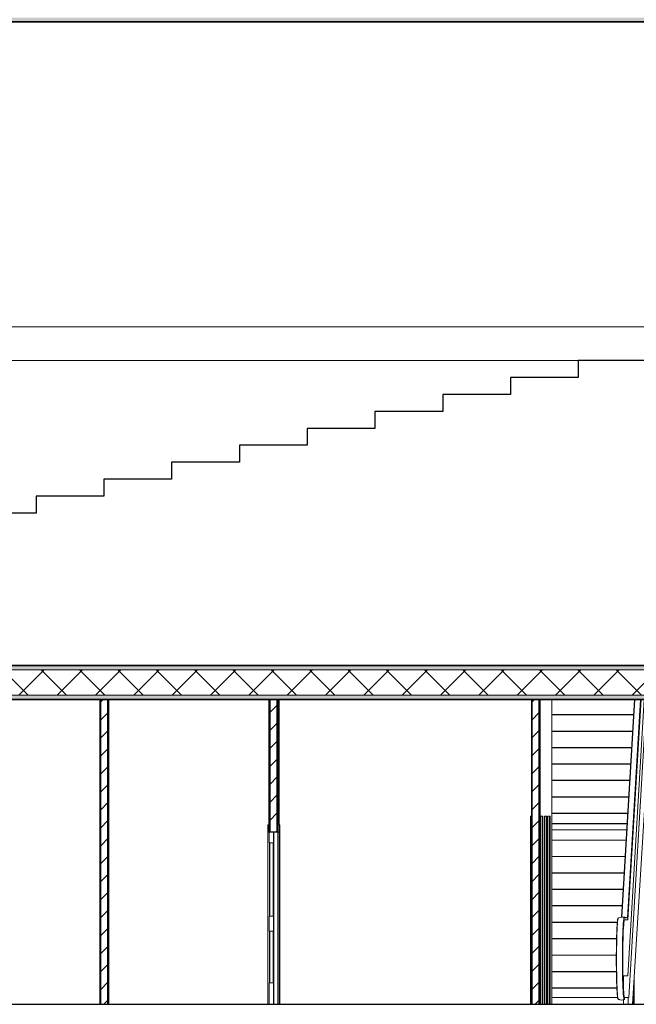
# Model space of a CAD drawing. Header units: inches. Extents: x 424 to 2043, y -237 to 445.
# Tile 638 of 656: x 843.51 to 850.79, y 216.7 to 228.32. Entities that reach past the tile are written whole.
import ezdxf

# ---------------------------------------------------------------- set-up
doc = ezdxf.new("R2010")
doc.units = ezdxf.units.IN
doc.header["$MEASUREMENT"] = 0
for name, color, linetype, lineweight in [('A-DOOR', 31, 'Continuous', 9), ('A-DOOR-FRAM', 31, 'Continuous', 9), ('A-FLOR', 192, 'Continuous', 9), ('A-FLOR-MCUT', 51, 'Continuous', 9), ('A-FLOR-PATT', 8, 'Continuous', 35), ('A-GENM', 13, 'Continuous', 9), ('A-WALL', 113, 'Continuous', 9), ('A-WALL-PATT', 111, 'Continuous', 25)]:
    doc.layers.add(name, color=color, linetype=linetype, lineweight=lineweight)
pattern_1 = [(108.435, (853.84554, 227.41621), (-0.41678894, 0.83294356), [0.158, -1.159]), (139.399, (853.795544, 227.56621), (-2.49915805, 2.08284494), [0.077, -3.763]), (136.848, (854.153544, 227.616212), (-6.247659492, 5.831057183), [0.183, -8.952]), (109.983, (854.020544, 227.741212), (-1.24974819, 3.331484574), [0.098, -4.778]), (90, (853.98654, 227.4162), (-0.416, 0.417), [0.083, -0.333]), (118.443, (853.986544, 227.500212), (2.9159587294, -5.414786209), [0.227, -11.141]), (84.289, (853.878544, 227.69921), (-0.416051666, -3.74820264), [0.084, -4.102]), (129.806, (853.886544, 227.78321), (1.66603147, -2.08199523), [0.065, -3.188])]
pattern_2 = [(0, (853.73654, 227.41621), (0, 0.15), []), (90, (853.73654, 227.41621), (-0.15, 9e-18), [])]
pattern_3 = [(45, (853.73654, 227.41621), (-0.106066, 0.106066), [])]
pattern_4 = [(45, (853.73654, 227.4162), (-0.212132, 0.212132), []), (135, (853.73654, 227.4162), (-0.212132, -0.212132), [])]

# ---------------------------------------------------------------- blocks, each defined once
blk = doc.blocks.new('Generic Models 1 - Generic Models 1-135348-Section 1')
at = {"layer": 'A-GENM', "lineweight": 25}
blk.add_line((-144.431, 1.6), (-119.668, 1.6), dxfattribs=at)
blk = doc.blocks.new('Escalator - Escalator-V14-Section 1')
at = {"layer": 'A-GENM'}
for p, q in [((-126.119, 5.2), (-126.272, 2.628)), ((-126.269, 2.628), (-126.116, 5.2)), ((-126.2, 2.62), (-126.047, 5.2)), ((-126.004, 5.2), (-126.199, 1.936)), ((-126.196, 2.596), (-126.041, 5.2)), ((-126.188, 1.682), (-125.978, 5.2)), ((-126.188, 1.682), (-125.978, 5.2)), ((-125.978, 5.2), (-126.188, 1.682)), ((-125.908, 4.533), (-125.908, 5.2)), ((-126.129, 5.021), (-127.096, 5.021)), ((-127.096, 5.019), (-126.129, 5.019)), ((-126.129, 5.018), (-127.096, 5.018)), ((-127.096, 5.018), (-126.129, 5.018)), ((-126.141, 4.827), (-127.096, 4.827)), ((-127.096, 4.825), (-126.141, 4.825)), ((-126.141, 4.823), (-127.096, 4.823)), ((-127.096, 4.823), (-126.141, 4.823)), ((-126.152, 4.633), (-127.096, 4.633)), ((-127.096, 4.631), (-126.153, 4.631)), ((-126.153, 4.629), (-127.096, 4.629)), ((-127.096, 4.629), (-126.153, 4.629)), ((-126.164, 4.439), (-127.096, 4.439)), ((-127.096, 4.437), (-126.164, 4.437)), ((-126.164, 4.435), (-127.096, 4.435)), ((-127.096, 4.435), (-126.164, 4.435)), ((-126.144, 1.6), (-125.961, 4.533)), ((-125.961, 4.533), (-125.908, 4.533)), ((-126.176, 4.245), (-127.096, 4.245)), ((-127.096, 4.243), (-126.176, 4.243)), ((-126.176, 4.241), (-127.096, 4.241)), ((-127.096, 4.241), (-126.176, 4.241)), ((-126.187, 4.051), (-127.096, 4.051)), ((-127.096, 4.049), (-126.187, 4.049)), ((-126.187, 4.047), (-127.096, 4.047)), ((-127.096, 4.047), (-126.187, 4.047)), ((-126.199, 3.856), (-127.096, 3.856)), ((-127.096, 3.854), (-126.199, 3.854)), ((-126.199, 3.853), (-127.096, 3.853)), ((-127.096, 3.853), (-126.199, 3.853)), ((-127.096, 3.733), (-126.206, 3.733)), ((-126.206, 3.732), (-127.096, 3.732)), ((-127.096, 3.732), (-126.206, 3.732)), ((-127.096, 3.66), (-126.21, 3.66)), ((-126.21, 3.659), (-127.096, 3.659)), ((-127.096, 3.659), (-126.21, 3.659)), ((-127.096, 3.539), (-126.218, 3.539)), ((-126.218, 3.538), (-127.096, 3.538)), ((-127.096, 3.538), (-126.218, 3.538)), ((-126.229, 3.347), (-127.096, 3.347)), ((-127.096, 3.345), (-126.229, 3.345)), ((-126.229, 3.344), (-127.096, 3.344)), ((-127.096, 3.344), (-126.229, 3.344)), ((-126.24, 3.153), (-127.096, 3.153)), ((-127.096, 3.151), (-126.241, 3.151)), ((-126.241, 3.149), (-127.096, 3.149)), ((-127.096, 3.149), (-126.241, 3.149)), ((-126.252, 2.959), (-127.096, 2.959)), ((-127.096, 2.957), (-126.252, 2.957)), ((-126.252, 2.955), (-127.096, 2.955)), ((-127.096, 2.955), (-126.252, 2.955)), ((-126.264, 2.765), (-127.096, 2.765)), ((-127.096, 2.763), (-126.264, 2.763)), ((-126.264, 2.761), (-127.096, 2.761)), ((-127.096, 2.761), (-126.264, 2.761)), ((-126.321, 2.571), (-127.096, 2.571)), ((-127.096, 2.569), (-126.321, 2.569)), ((-126.322, 2.567), (-127.096, 2.567)), ((-127.096, 2.567), (-126.322, 2.567)), ((-126.275, 2.628), (-126.31, 2.62)), ((-126.235, 2.628), (-126.275, 2.628)), ((-126.242, 2.596), (-126.244, 2.596)), ((-126.241, 2.62), (-126.2, 2.62)), ((-126.237, 2.596), (-126.196, 2.596)), ((-126.331, 2.377), (-127.096, 2.377)), ((-127.096, 2.374), (-126.331, 2.374)), ((-126.331, 2.373), (-127.096, 2.373)), ((-127.096, 2.373), (-126.331, 2.373)), ((-126.334, 2.182), (-127.096, 2.182)), ((-127.096, 2.18), (-126.334, 2.18)), ((-126.334, 2.179), (-127.096, 2.179)), ((-127.096, 2.179), (-126.334, 2.179)), ((-126.332, 1.988), (-127.096, 1.988)), ((-127.096, 1.986), (-126.332, 1.986)), ((-126.332, 1.985), (-127.096, 1.985)), ((-127.096, 1.985), (-126.332, 1.985)), ((-126.199, 1.936), (-126.25, 1.936)), ((-126.25, 1.936), (-126.25, 1.787)), ((-126.327, 1.794), (-127.096, 1.794)), ((-127.096, 1.792), (-126.327, 1.792)), ((-126.327, 1.791), (-127.096, 1.791)), ((-127.096, 1.791), (-126.327, 1.791)), ((-126.25, 1.767), (-126.25, 1.763)), ((-127.096, 1.682), (-126.318, 1.682)), ((-126.275, 1.65), (-126.31, 1.659)), ((-126.25, 1.655), (-126.25, 1.6)), ((-126.244, 1.682), (-126.242, 1.682)), ((-126.244, 1.682), (-126.242, 1.682)), ((-126.242, 1.682), (-126.244, 1.682)), ((-126.244, 1.682), (-126.242, 1.682)), ((-126.237, 1.666), (-126.237, 1.682)), ((-126.237, 1.682), (-126.188, 1.682)), ((-126.194, 1.682), (-126.237, 1.682)), ((-126.237, 1.682), (-126.188, 1.682)), ((-126.194, 1.6), (-126.194, 1.682)), ((-126.188, 1.682), (-126.194, 1.682)), ((-126.194, 1.682), (-126.194, 1.6))]:
    blk.add_line(p, q, dxfattribs=at)
at = {"layer": 'A-GENM', "flags": 128}
blk.add_lwpolyline([(-126.31, 1.659), (-126.313, 1.663), (-126.315, 1.666), (-126.316, 1.669), (-126.317, 1.673), (-126.318, 1.677), (-126.319, 1.682), (-126.319, 1.688), (-126.32, 1.694), (-126.321, 1.701), (-126.322, 1.709), (-126.323, 1.717), (-126.323, 1.726), (-126.324, 1.736), (-126.325, 1.746), (-126.325, 1.757), (-126.326, 1.769), (-126.327, 1.781), (-126.327, 1.794), (-126.328, 1.807), (-126.328, 1.821), (-126.329, 1.835), (-126.33, 1.85), (-126.33, 1.865), (-126.33, 1.881), (-126.331, 1.897), (-126.331, 1.913), (-126.332, 1.93), (-126.332, 1.947), (-126.332, 1.965), (-126.333, 1.982), (-126.333, 2), (-126.333, 2.019), (-126.333, 2.037), (-126.334, 2.056), (-126.334, 2.074), (-126.334, 2.093), (-126.334, 2.112), (-126.334, 2.131), (-126.334, 2.15), (-126.334, 2.169), (-126.334, 2.188), (-126.334, 2.206), (-126.333, 2.225), (-126.333, 2.244), (-126.333, 2.262), (-126.333, 2.28), (-126.333, 2.298), (-126.332, 2.316), (-126.332, 2.333), (-126.332, 2.351), (-126.331, 2.367), (-126.331, 2.384), (-126.33, 2.4), (-126.33, 2.415), (-126.329, 2.431), (-126.329, 2.445), (-126.328, 2.46), (-126.328, 2.473), (-126.327, 2.487), (-126.327, 2.499), (-126.326, 2.511), (-126.325, 2.523), (-126.325, 2.534), (-126.324, 2.544), (-126.323, 2.553), (-126.322, 2.562), (-126.322, 2.571), (-126.321, 2.578), (-126.32, 2.585), (-126.319, 2.591), (-126.319, 2.597), (-126.318, 2.602), (-126.317, 2.606), (-126.316, 2.61), (-126.315, 2.613), (-126.313, 2.616), (-126.31, 2.619)], dxfattribs=at)
at = {"layer": 'A-GENM'}
for centre, major_axis, ratio, start_param, end_param in [((-126.31, 2.139), (0, 0.48), 0.043708, 0, 3.141593), ((-126.241, 2.139), (0, 0.48), 0.043708, 0, 3.141593), ((-126.237, 2.139), (0, 0.457), 0.043708, 0, 3.141593), ((-126.304, 1.666), (0, 0.00898), 0.999044, 1.801013, 2.491661), ((-126.275, 1.724), (0, 0.0741), 0.999044, 2.656457, 3.626729), ((-126.246, 1.666), (0, 0.00898), 0.999044, 3.791524, 4.712389)]:
    blk.add_ellipse(centre, major_axis=major_axis, ratio=ratio, start_param=start_param, end_param=end_param, dxfattribs=at)
for points in [[(-126.235, 2.628), (-126.223, 2.628), (-126.211, 2.625), (-126.2, 2.62)], [(-126.2, 2.62), (-126.2, 2.619), (-126.199, 2.618), (-126.198, 2.617), (-126.197, 2.615), (-126.197, 2.613), (-126.197, 2.613)]]:
    blk.add_open_spline(points, degree=3, dxfattribs=at)
blk = doc.blocks.new('Generic Models 11 - Generic Models 11-194301-Section 1')
at = {"layer": 'A-GENM', "lineweight": 25}
for p, q in [((-125.983, 9.2), (-126.783, 9.2)), ((-126.783, 9.2), (-126.783, 9)), ((-126.783, 9), (-127.583, 9)), ((-127.583, 9), (-127.583, 8.8)), ((-127.583, 8.8), (-128.383, 8.8)), ((-128.383, 8.8), (-128.383, 8.6)), ((-128.383, 8.6), (-129.183, 8.6)), ((-129.183, 8.6), (-129.183, 8.4)), ((-129.183, 8.4), (-129.983, 8.4)), ((-129.983, 8.4), (-129.983, 8.2)), ((-129.983, 8.2), (-130.783, 8.2)), ((-130.783, 8.2), (-130.783, 8)), ((-130.783, 8), (-131.583, 8)), ((-131.583, 8), (-131.583, 7.8)), ((-131.583, 7.8), (-132.383, 7.8)), ((-132.383, 7.8), (-132.383, 7.6)), ((-132.383, 7.6), (-133.183, 7.6)), ((-133.183, 7.6), (-133.183, 7.4)), ((-133.183, 7.4), (-133.983, 7.4)), ((-124.383, 5.6), (-140.383, 5.6))]:
    blk.add_line(p, q, dxfattribs=at)
blk = doc.blocks.new('5-panel_Bi-fold_external_door_10806 - Type 1-225860-Section 1')
at = {"layer": 'A-DOOR'}
for p, q in [((-126.125, 1.6), (-126.125, 1.892)), ((-126.131, 1.6), (-126.131, 1.805)), ((-126.138, 1.685), (-126.135, 1.685)), ((-126.135, 1.685), (-126.133, 1.685)), ((-126.133, 1.685), (-126.132, 1.685)), ((-126.132, 1.6), (-126.132, 1.685))]:
    blk.add_line(p, q, dxfattribs=at)
blk = doc.blocks.new('M_Single-Louvered - 0762 x 2032mm-226899-Section 1')
at = {"layer": 'A-DOOR', "lineweight": 18}
for p, q in [((-130.43, 3.632), (-130.43, 3.505)), ((-130.43, 3.632), (-130.379, 3.632)), ((-130.379, 3.632), (-130.379, 3.505)), ((-130.43, 3.505), (-130.379, 3.505)), ((-130.424, 3.505), (-130.424, 2.642)), ((-130.424, 3.505), (-130.385, 3.505)), ((-130.385, 2.642), (-130.385, 3.505)), ((-130.43, 2.642), (-130.43, 2.464)), ((-130.43, 2.642), (-130.379, 2.642)), ((-130.424, 2.642), (-130.385, 2.642)), ((-130.379, 2.642), (-130.379, 2.464)), ((-130.43, 2.464), (-130.379, 2.464)), ((-130.424, 2.464), (-130.424, 1.854)), ((-130.424, 2.464), (-130.385, 2.464)), ((-130.385, 1.854), (-130.385, 2.464)), ((-130.43, 1.6), (-130.43, 1.854)), ((-130.43, 1.854), (-130.379, 1.854)), ((-130.424, 1.854), (-130.385, 1.854)), ((-130.379, 1.6), (-130.379, 1.854)), ((-130.43, 1.6), (-130.379, 1.6))]:
    blk.add_line(p, q, dxfattribs=at)
at = {"layer": 'A-DOOR'}
for p, q in [((-130.376, 1.6), (-130.376, 3.632)), ((-130.428, 2.642), (-130.428, 3.505)), ((-130.383, 2.642), (-130.383, 3.505)), ((-130.379, 3.505), (-130.377, 3.505)), ((-130.377, 3.505), (-130.377, 2.642)), ((-130.377, 2.642), (-130.379, 2.642)), ((-130.428, 1.854), (-130.428, 2.464)), ((-130.383, 1.854), (-130.383, 2.464)), ((-130.379, 2.464), (-130.377, 2.464)), ((-130.377, 2.464), (-130.377, 1.854)), ((-130.377, 1.854), (-130.379, 1.854))]:
    blk.add_line(p, q, dxfattribs=at)
at = {"layer": 'A-DOOR-FRAM', "lineweight": 18}
for p, q in [((-130.449, 3.632), (-130.449, 3.721)), ((-130.449, 3.721), (-130.43, 3.721)), ((-130.43, 3.721), (-130.43, 3.632)), ((-130.33, 3.721), (-130.33, 3.632)), ((-130.311, 3.721), (-130.33, 3.721)), ((-130.311, 3.632), (-130.311, 3.721)), ((-130.449, 3.632), (-130.43, 3.632)), ((-130.311, 3.632), (-130.33, 3.632))]:
    blk.add_line(p, q, dxfattribs=at)
at = {"layer": 'A-DOOR-FRAM'}
for p, q in [((-130.307, 3.721), (-130.311, 3.721)), ((-130.307, 1.6), (-130.307, 3.721)), ((-130.446, 1.6), (-130.446, 3.632)), ((-130.327, 1.6), (-130.327, 3.632)), ((-130.311, 3.632), (-130.308, 3.632)), ((-130.308, 3.632), (-130.308, 1.6))]:
    blk.add_line(p, q, dxfattribs=at)
blk = doc.blocks.new('M_Single-Louvered - 0914 x 2134mm-V62-Section 1')
at = {"layer": 'A-DOOR-FRAM'}
for p, q in [((-127.143, 1.6), (-127.143, 3.823)), ((-127.124, 3.823), (-127.143, 3.823)), ((-127.124, 3.823), (-127.124, 1.6)), ((-127.114, 3.823), (-127.124, 3.823)), ((-127.123, 1.6), (-127.123, 3.734)), ((-127.123, 3.734), (-127.115, 3.734)), ((-127.115, 3.734), (-127.115, 1.6)), ((-127.114, 1.6), (-127.114, 3.823))]:
    blk.add_line(p, q, dxfattribs=at)
blk = doc.blocks.new('M_Single-Louvered - 0914 x 2134mm-V63-Section 1')
at = {"layer": 'A-DOOR-FRAM'}
for p, q in [((-127.348, 1.6), (-127.348, 3.823)), ((-127.337, 3.823), (-127.348, 3.823)), ((-127.229, 1.6), (-127.229, 3.823)), ((-127.21, 3.823), (-127.229, 3.823)), ((-127.21, 3.823), (-127.21, 1.6)), ((-127.2, 3.823), (-127.21, 3.823)), ((-127.209, 1.6), (-127.209, 3.734)), ((-127.209, 3.734), (-127.201, 3.734)), ((-127.201, 3.734), (-127.201, 1.6)), ((-127.2, 1.6), (-127.2, 3.823))]:
    blk.add_line(p, q, dxfattribs=at)

msp = doc.modelspace()

# ---------------------------------------------------------------- hatches: boundary and pattern name
at = {"layer": 'A-FLOR-PATT', "lineweight": 9}
h = msp.add_hatch(dxfattribs=at)
h.set_pattern_fill('FP_1', color=256, style=0, pattern_type=2)
h.set_pattern_definition(pattern_1)
h.paths.add_polyline_path([(840.217, 228.297), (857.219, 228.297), (857.219, 228.347), (825.765, 228.347), (825.765, 228.297), (839.646, 228.297)], flags=0)
h = msp.add_hatch(dxfattribs=at)
h.set_pattern_fill('FP_2', color=256, style=0, pattern_type=2)
h.set_pattern_definition([(0, (853.73654, 227.41621), (0.406, 0.102), [0.034, -0.271, 0.034, -0.271, -1.626]), (0, (853.73654, 227.41621), (0.406, 0.102), [-0.61, 0.034, -0.576, 0.034, -0.271, -0.711]), (0, (853.73654, 227.41621), (0.406, 0.102), [-1.524, 0.034, -0.17, 0.034, -0.474]), (120, (853.88954, 227.46721), (-0.2913346, 0.3006063), [0.034, -0.271, 0.034, -0.271, -1.626]), (120, (853.88954, 227.46721), (-0.2913346, 0.3006063), [-0.61, 0.034, -0.576, 0.034, -0.271, -0.711]), (120, (853.88954, 227.46721), (-0.2913346, 0.3006063), [-1.524, 0.034, -0.17, 0.034, -0.474]), (240, (853.94054, 227.67021), (-0.1146654, -0.4026063), [0.034, -0.271, 0.034, -0.271, -1.626]), (240, (853.94054, 227.67021), (-0.1146654, -0.4026063), [-0.61, 0.034, -0.576, 0.034, -0.271, -0.711]), (240, (853.94054, 227.67021), (-0.1146654, -0.4026063), [-1.524, 0.034, -0.17, 0.034, -0.474])])
h.paths.add_polyline_path([(847.637, 220.647), (857.219, 220.647), (857.219, 220.697), (827.571, 220.697), (827.571, 220.647), (847.066, 220.647)], flags=0)
h = msp.add_hatch(dxfattribs=at)
h.set_pattern_fill('FP_3', color=256, style=0, pattern_type=2)
h.set_pattern_definition([(45, (853.73654, 227.4162), (-0.226274, 0.226274), []), (135, (853.73654, 227.4162), (-0.226274, -0.226274), [])])
h.paths.add_polyline_path([(847.066, 220.347), (857.219, 220.347), (857.219, 220.647), (827.571, 220.647), (827.571, 220.347), (846.495, 220.347)], flags=0)
h = msp.add_hatch(dxfattribs=at)
h.set_pattern_fill('FP_1', color=256, style=0, pattern_type=2)
h.set_pattern_definition(pattern_1)
h.paths.add_polyline_path([(857.219, 220.297), (857.219, 220.347), (827.571, 220.347), (827.571, 220.297), (857.054, 220.297)], flags=0)
at = {"layer": 'A-WALL-PATT', "lineweight": 9}
h = msp.add_hatch(dxfattribs=at)
h.set_pattern_fill('FP_7', color=256, style=0, pattern_type=2)
h.set_pattern_definition(pattern_4)
h.paths.add_polyline_path([(844.466, 216.697), (844.466, 220.297), (844.456, 220.297), (844.456, 216.697)], flags=0)
h = msp.add_hatch(dxfattribs=at)
h.set_pattern_fill('FP_6', color=256, style=0, pattern_type=2)
h.set_pattern_definition(pattern_3)
h.paths.add_polyline_path([(844.546, 216.697), (844.546, 220.297), (844.466, 220.297), (844.466, 216.697)], flags=0)
h = msp.add_hatch(dxfattribs=at)
h.set_pattern_fill('FP_5', color=256, style=0, pattern_type=2)
h.set_pattern_definition(pattern_2)
h.paths.add_polyline_path([(844.556, 216.697), (844.556, 220.297), (844.546, 220.297), (844.546, 216.697)], flags=0)
h = msp.add_hatch(dxfattribs=at)
h.set_pattern_fill('FP_5', color=256, style=0, pattern_type=2)
h.set_pattern_definition(pattern_2)
h.paths.add_polyline_path([(846.466, 218.729), (846.466, 220.297), (846.456, 220.297), (846.456, 218.729)], flags=0)
h = msp.add_hatch(dxfattribs=at)
h.set_pattern_fill('FP_6', color=256, style=0, pattern_type=2)
h.set_pattern_definition(pattern_3)
h.paths.add_polyline_path([(846.495, 218.729), (846.546, 218.729), (846.546, 220.297), (846.466, 220.297), (846.466, 218.729)], flags=0)
h = msp.add_hatch(dxfattribs=at)
h.set_pattern_fill('FP_7', color=256, style=0, pattern_type=2)
h.set_pattern_definition(pattern_4)
h.paths.add_polyline_path([(846.556, 218.729), (846.556, 220.297), (846.546, 220.297), (846.546, 218.729)], flags=0)
h = msp.add_hatch(dxfattribs=at)
h.set_pattern_fill('FP_7', color=256, style=0, pattern_type=2)
h.set_pattern_definition(pattern_4)
h.paths.add_polyline_path([(849.56, 216.697), (849.56, 220.297), (849.55, 220.297), (849.55, 216.697)], flags=0)
h = msp.add_hatch(dxfattribs=at)
h.set_pattern_fill('FP_6', color=256, style=0, pattern_type=2)
h.set_pattern_definition(pattern_3)
h.paths.add_polyline_path([(849.634, 216.697), (849.64, 216.697), (849.64, 220.297), (849.56, 220.297), (849.56, 216.697)], flags=0)
h = msp.add_hatch(dxfattribs=at)
h.set_pattern_fill('FP_5', color=256, style=0, pattern_type=2)
h.set_pattern_definition(pattern_2)
h.paths.add_polyline_path([(849.65, 216.697), (849.65, 220.297), (849.64, 220.297), (849.64, 216.697)], flags=0)

# ---------------------------------------------------------------- linework, layer by layer
at = {"layer": 'A-FLOR', "lineweight": 35}
for p, q in [((825.765, 228.297), (857.219, 228.297)), ((827.571, 220.697), (857.219, 220.697)), ((827.571, 220.297), (857.219, 220.297))]:
    msp.add_line(p, q, dxfattribs=at)
at = {"layer": 'A-FLOR'}
for p, q in [((833.491, 224.697), (851.704, 224.697)), ((850.104, 224.297), (833.491, 224.297))]:
    msp.add_line(p, q, dxfattribs=at)
at = {"layer": 'A-FLOR-MCUT'}
for p, q in [((857.219, 220.647), (827.571, 220.647)), ((857.219, 220.347), (827.571, 220.347))]:
    msp.add_line(p, q, dxfattribs=at)
at = {"layer": 'A-WALL', "lineweight": 25}
for p, q in [((844.456, 220.297), (844.456, 216.697)), ((844.556, 216.697), (844.556, 220.297)), ((846.456, 218.729), (846.456, 220.297)), ((846.556, 220.297), (846.556, 218.729)), ((849.55, 220.297), (849.55, 216.697)), ((849.65, 220.297), (849.65, 216.697)), ((846.556, 218.729), (846.456, 218.729)), ((844.456, 216.697), (844.556, 216.697)), ((849.55, 216.697), (849.65, 216.697))]:
    msp.add_line(p, q, dxfattribs=at)
at = {"layer": 'A-WALL'}
for p, q in [((844.466, 216.697), (844.466, 220.297)), ((844.546, 216.697), (844.546, 220.297)), ((844.561, 220.297), (844.561, 216.697)), ((846.466, 220.297), (846.466, 218.729)), ((846.546, 220.297), (846.546, 218.729)), ((846.575, 218.818), (846.575, 220.297)), ((849.56, 216.697), (849.56, 220.297)), ((849.64, 216.697), (849.64, 220.297)), ((849.791, 220.297), (849.791, 216.697)), ((846.559, 218.729), (846.559, 216.697))]:
    msp.add_line(p, q, dxfattribs=at)

# ---------------------------------------------------------------- block references
at = {"layer": 'A-DOOR'}
for name, p in [('5-panel_Bi-fold_external_door_10806 - Type 1-225860-Section 1', (976.887, 215.097)), ('M_Single-Louvered - 0914 x 2134mm-V63-Section 1', (976.887, 215.097)), ('M_Single-Louvered - 0914 x 2134mm-V62-Section 1', (976.848, 215.097)), ('M_Single-Louvered - 0914 x 2134mm-V62-Section 1', (976.887, 215.097))]:
    msp.add_blockref(name, p, dxfattribs=at)
at = {"layer": 'A-DOOR', "lineweight": 18}
msp.add_blockref('M_Single-Louvered - 0762 x 2032mm-226899-Section 1', (976.887, 215.097), dxfattribs=at)
at = {"layer": 'A-GENM', "lineweight": 25}
for name in ['Generic Models 11 - Generic Models 11-194301-Section 1', 'Generic Models 1 - Generic Models 1-135348-Section 1']:
    msp.add_blockref(name, (976.887, 215.097), dxfattribs=at)
at = {"layer": 'A-GENM'}
msp.add_blockref('Escalator - Escalator-V14-Section 1', (976.887, 215.097), dxfattribs=at)

doc.saveas('drawing.dxf')
